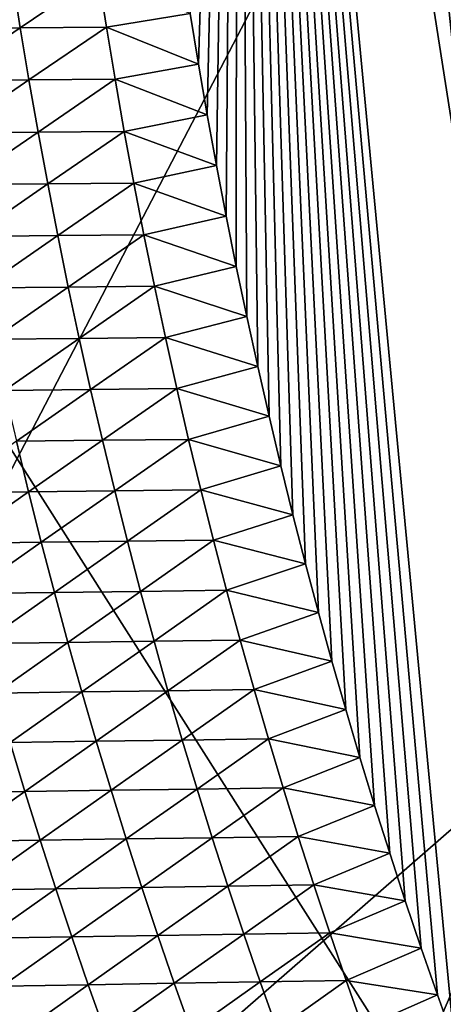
# Model space of a CAD drawing. Header units: metres. Extents: x -150 to 307, y -550 to 84.
# Tile 641 of 656: x 215.992 to 216.3, y -14.686 to -13.97. Entities that reach past the tile are written whole.
import ezdxf

# ---------------------------------------------------------------- set-up
doc = ezdxf.new("R2010")
doc.units = ezdxf.units.M
doc.layers.add('solid_26006363', color=7, linetype='CONTINUOUS')

msp = doc.modelspace()

# ---------------------------------------------------------------- linework, layer by layer
at = {"layer": 'solid_26006363'}
for points in [[(212.583496, -8.932452, 928.192139), (213.810318, -4.599802, 929.285156), (226.778427, -17.64673, 937.837463)], [(213.810318, -4.599802, 929.285156), (229.176407, -9.081716, 939.973938), (226.778427, -17.64673, 937.837463)], [(215.66008, -7.72686, 932.134583), (219.372223, -14.675209, 934.592712), (218.517365, -7.342853, 934.275696)], [(213.281723, -13.798385, 930.069397), (216.457001, -15.442907, 932.374939), (215.66008, -7.72686, 932.134583)], [(215.66008, -7.72686, 932.134583), (216.457001, -15.442907, 932.374939), (219.372223, -14.675209, 934.592712)], [(210.618164, -12.745977, 926.441101), (212.583496, -8.932452, 928.192139), (222.933762, -25.20709, 934.411987)], [(212.583496, -8.932452, 928.192139), (226.778427, -17.64673, 937.837463), (222.933762, -25.20709, 934.411987)], [(216.241806, -10.07048, 896.821106), (215.467926, -10.764429, 896.131592), (215.469208, -15.288159, 896.132751)], [(216.304916, -13.685145, 896.877319), (216.241806, -10.07048, 896.821106), (215.469208, -15.288159, 896.132751)], [(214.349335, -12.116174, 890.376892), (216.769913, -13.607531, 892.586243), (213.685349, -20.720245, 890.726135)], [(208.028534, -15.818749, 924.133789), (210.618164, -12.745977, 926.441101), (217.861282, -31.332376, 929.892578)], [(210.618164, -12.745977, 926.441101), (222.933762, -25.20709, 934.411987), (217.861282, -31.332376, 929.892578)], [(216.755325, -14.166502, 894.011658), (215.469208, -15.288159, 896.132751), (214.769409, -13.02481, 895.509277)], [(216.631058, -13.039243, 893.815308), (216.755325, -14.166502, 894.011658), (214.769409, -13.02481, 895.509277)], [(216.115967, -13.965224, 893.776611), (216.122055, -14.002168, 893.785339), (216.150314, -13.05, 893.724854)], [(216.122055, -14.002168, 893.785339), (216.128464, -14.039048, 893.794312), (216.150314, -13.05, 893.724854)], [(216.128464, -14.039048, 893.794312), (216.135178, -14.075851, 893.803589), (216.150314, -13.05, 893.724854)], [(216.135178, -14.075851, 893.803589), (216.142212, -14.112558, 893.81311), (216.150314, -13.05, 893.724854)], [(216.142212, -14.112558, 893.81311), (216.149536, -14.149155, 893.822937), (216.150314, -13.05, 893.724854)], [(216.149536, -14.149155, 893.822937), (216.157181, -14.185624, 893.833008), (216.150314, -13.05, 893.724854)], [(216.413315, -14.729657, 894.108032), (216.799789, -13.05, 892.956238), (216.150314, -13.05, 893.724854)], [(216.307861, -14.712916, 894.014526), (216.413315, -14.729657, 894.108032), (216.150314, -13.05, 893.724854)], [(216.295731, -14.678976, 894.000671), (216.307861, -14.712916, 894.014526), (216.150314, -13.05, 893.724854)], [(216.28389, -14.644823, 893.987061), (216.295731, -14.678976, 894.000671), (216.150314, -13.05, 893.724854)], [(216.272324, -14.610473, 893.973633), (216.28389, -14.644823, 893.987061), (216.150314, -13.05, 893.724854)], [(216.261063, -14.575934, 893.96051), (216.272324, -14.610473, 893.973633), (216.150314, -13.05, 893.724854)], [(216.250092, -14.541224, 893.947632), (216.261063, -14.575934, 893.96051), (216.150314, -13.05, 893.724854)], [(216.239426, -14.506351, 893.934998), (216.250092, -14.541224, 893.947632), (216.150314, -13.05, 893.724854)], [(216.229065, -14.471332, 893.922607), (216.239426, -14.506351, 893.934998), (216.150314, -13.05, 893.724854)], [(216.219025, -14.436175, 893.910522), (216.229065, -14.471332, 893.922607), (216.150314, -13.05, 893.724854)], [(216.20929, -14.400897, 893.898682), (216.219025, -14.436175, 893.910522), (216.150314, -13.05, 893.724854)], [(216.19986, -14.3655, 893.887085), (216.20929, -14.400897, 893.898682), (216.150314, -13.05, 893.724854)], [(216.19075, -14.329908, 893.875793), (216.19986, -14.3655, 893.887085), (216.150314, -13.05, 893.724854)], [(216.181915, -14.294108, 893.864685), (216.19075, -14.329908, 893.875793), (216.150314, -13.05, 893.724854)], [(216.17337, -14.258118, 893.853882), (216.181915, -14.294108, 893.864685), (216.150314, -13.05, 893.724854)], [(216.165131, -14.221951, 893.843323), (216.17337, -14.258118, 893.853882), (216.150314, -13.05, 893.724854)], [(216.157181, -14.185624, 893.833008), (216.165131, -14.221951, 893.843323), (216.150314, -13.05, 893.724854)], [(213.685349, -20.720245, 890.726135), (216.769913, -13.607531, 892.586243), (216.316513, -21.263317, 893.067932)], [(216.304916, -13.685145, 896.877319), (215.469208, -15.288159, 896.132751), (217.158554, -16.22534, 897.637939)], [(213.281723, -13.798385, 930.069397), (214.187408, -20.728474, 930.259583), (216.457001, -15.442907, 932.374939)], [(215.992477, -13.97563, 893.911987), (215.986465, -13.937532, 893.903259), (215.929825, -13.976074, 893.97876)], [(216.049133, -13.937119, 893.836548), (215.986465, -13.937532, 893.903259), (215.992477, -13.97563, 893.911987)], [(216.05513, -13.975184, 893.845215), (216.049133, -13.937119, 893.836548), (215.992477, -13.97563, 893.911987)], [(216.05513, -13.975184, 893.845215), (216.115967, -13.965224, 893.776611), (216.049133, -13.937119, 893.836548)], [(216.05513, -13.975184, 893.845215), (216.122055, -14.002168, 893.785339), (216.115967, -13.965224, 893.776611)], [(215.992477, -13.97563, 893.911987), (215.929825, -13.976074, 893.97876), (215.936157, -14.014088, 893.987793)], [(215.99881, -14.013613, 893.921021), (215.992477, -13.97563, 893.911987), (215.936157, -14.014088, 893.987793)], [(216.05513, -13.975184, 893.845215), (215.992477, -13.97563, 893.911987), (215.99881, -14.013613, 893.921021)], [(216.061462, -14.013137, 893.854248), (216.05513, -13.975184, 893.845215), (215.99881, -14.013613, 893.921021)], [(216.061462, -14.013137, 893.854248), (216.122055, -14.002168, 893.785339), (216.05513, -13.975184, 893.845215)], [(216.061462, -14.013137, 893.854248), (216.128464, -14.039048, 893.794312), (216.122055, -14.002168, 893.785339)], [(215.99881, -14.013613, 893.921021), (215.936157, -14.014088, 893.987793), (215.942825, -14.051979, 893.997131)], [(216.005478, -14.051473, 893.930359), (215.99881, -14.013613, 893.921021), (215.942825, -14.051979, 893.997131)], [(216.061462, -14.013137, 893.854248), (215.99881, -14.013613, 893.921021), (216.005478, -14.051473, 893.930359)], [(216.068115, -14.050965, 893.863525), (216.061462, -14.013137, 893.854248), (216.005478, -14.051473, 893.930359)], [(216.068115, -14.050965, 893.863525), (216.128464, -14.039048, 893.794312), (216.061462, -14.013137, 893.854248)], [(216.068115, -14.050965, 893.863525), (216.135178, -14.075851, 893.803589), (216.128464, -14.039048, 893.794312)], [(216.005478, -14.051473, 893.930359), (215.942825, -14.051979, 893.997131), (215.949814, -14.08974, 894.006714)], [(216.012466, -14.089202, 893.93988), (216.005478, -14.051473, 893.930359), (215.949814, -14.08974, 894.006714)], [(216.068115, -14.050965, 893.863525), (216.005478, -14.051473, 893.930359), (216.012466, -14.089202, 893.93988)], [(216.075104, -14.088664, 893.873108), (216.068115, -14.050965, 893.863525), (216.012466, -14.089202, 893.93988)], [(216.075104, -14.088664, 893.873108), (216.135178, -14.075851, 893.803589), (216.068115, -14.050965, 893.863525)], [(216.075104, -14.088664, 893.873108), (216.142212, -14.112558, 893.81311), (216.135178, -14.075851, 893.803589)], [(216.012466, -14.089202, 893.93988), (215.949814, -14.08974, 894.006714), (215.957138, -14.127362, 894.016541)], [(216.019775, -14.126794, 893.949768), (216.012466, -14.089202, 893.93988), (215.957138, -14.127362, 894.016541)], [(216.075104, -14.088664, 893.873108), (216.012466, -14.089202, 893.93988), (216.019775, -14.126794, 893.949768)], [(216.082413, -14.126225, 893.882996), (216.075104, -14.088664, 893.873108), (216.019775, -14.126794, 893.949768)], [(216.082413, -14.126225, 893.882996), (216.142212, -14.112558, 893.81311), (216.075104, -14.088664, 893.873108)], [(216.082413, -14.126225, 893.882996), (216.149536, -14.149155, 893.822937), (216.142212, -14.112558, 893.81311)], [(216.082413, -14.126225, 893.882996), (216.019775, -14.126794, 893.949768), (216.027405, -14.164241, 893.9599)], [(216.090042, -14.163641, 893.893127), (216.082413, -14.126225, 893.882996), (216.027405, -14.164241, 893.9599)], [(216.090042, -14.163641, 893.893127), (216.149536, -14.149155, 893.822937), (216.082413, -14.126225, 893.882996)], [(216.019775, -14.126794, 893.949768), (215.957138, -14.127362, 894.016541), (215.964783, -14.164841, 894.026733)], [(216.027405, -14.164241, 893.9599), (216.019775, -14.126794, 893.949768), (215.964783, -14.164841, 894.026733)], [(216.090042, -14.163641, 893.893127), (216.157181, -14.185624, 893.833008), (216.149536, -14.149155, 893.822937)], [(216.755325, -14.166502, 894.011658), (217.194595, -15.119746, 894.475952), (215.469208, -15.288159, 896.132751)], [(216.027405, -14.164241, 893.9599), (215.964783, -14.164841, 894.026733), (215.972748, -14.202167, 894.037109)], [(216.03537, -14.201536, 893.970337), (216.027405, -14.164241, 893.9599), (215.972748, -14.202167, 894.037109)], [(216.090042, -14.163641, 893.893127), (216.027405, -14.164241, 893.9599), (216.03537, -14.201536, 893.970337)], [(216.097992, -14.200906, 893.903503), (216.090042, -14.163641, 893.893127), (216.03537, -14.201536, 893.970337)], [(216.097992, -14.200906, 893.903503), (216.157181, -14.185624, 893.833008), (216.090042, -14.163641, 893.893127)], [(216.097992, -14.200906, 893.903503), (216.165131, -14.221951, 893.843323), (216.157181, -14.185624, 893.833008)], [(216.03537, -14.201536, 893.970337), (215.972748, -14.202167, 894.037109), (215.981018, -14.239334, 894.047791)], [(216.04364, -14.238672, 893.981018), (216.03537, -14.201536, 893.970337), (215.981018, -14.239334, 894.047791)], [(216.097992, -14.200906, 893.903503), (216.03537, -14.201536, 893.970337), (216.04364, -14.238672, 893.981018)], [(216.106262, -14.238011, 893.914185), (216.097992, -14.200906, 893.903503), (216.04364, -14.238672, 893.981018)], [(216.106262, -14.238011, 893.914185), (216.165131, -14.221951, 893.843323), (216.097992, -14.200906, 893.903503)], [(216.106262, -14.238011, 893.914185), (216.17337, -14.258118, 893.853882), (216.165131, -14.221951, 893.843323)], [(216.04364, -14.238672, 893.981018), (215.981018, -14.239334, 894.047791), (215.989624, -14.276335, 894.058777)], [(216.052231, -14.275643, 893.991943), (216.04364, -14.238672, 893.981018), (215.989624, -14.276335, 894.058777)], [(216.106262, -14.238011, 893.914185), (216.04364, -14.238672, 893.981018), (216.052231, -14.275643, 893.991943)], [(216.114838, -14.274952, 893.925171), (216.106262, -14.238011, 893.914185), (216.052231, -14.275643, 893.991943)], [(216.114838, -14.274952, 893.925171), (216.17337, -14.258118, 893.853882), (216.106262, -14.238011, 893.914185)], [(216.114838, -14.274952, 893.925171), (216.181915, -14.294108, 893.864685), (216.17337, -14.258118, 893.853882)], [(215.998535, -14.313164, 894.070007), (215.989624, -14.276335, 894.058777), (215.935928, -14.313885, 894.136841)], [(216.052231, -14.275643, 893.991943), (215.989624, -14.276335, 894.058777), (215.998535, -14.313164, 894.070007)], [(216.061127, -14.312442, 894.003174), (216.052231, -14.275643, 893.991943), (215.998535, -14.313164, 894.070007)], [(216.114838, -14.274952, 893.925171), (216.052231, -14.275643, 893.991943), (216.061127, -14.312442, 894.003174)], [(216.123734, -14.31172, 893.93634), (216.114838, -14.274952, 893.925171), (216.061127, -14.312442, 894.003174)], [(216.123734, -14.31172, 893.93634), (216.181915, -14.294108, 893.864685), (216.114838, -14.274952, 893.925171)], [(216.123734, -14.31172, 893.93634), (216.19075, -14.329908, 893.875793), (216.181915, -14.294108, 893.864685)], [(216.123734, -14.31172, 893.93634), (216.061127, -14.312442, 894.003174), (216.070343, -14.34906, 894.014648)], [(216.13295, -14.348308, 893.947815), (216.123734, -14.31172, 893.93634), (216.070343, -14.34906, 894.014648)], [(216.13295, -14.348308, 893.947815), (216.19075, -14.329908, 893.875793), (216.123734, -14.31172, 893.93634)], [(215.998535, -14.313164, 894.070007), (215.935928, -14.313885, 894.136841), (215.945145, -14.350563, 894.148315)], [(216.007751, -14.349812, 894.081482), (215.998535, -14.313164, 894.070007), (215.945145, -14.350563, 894.148315)], [(216.061127, -14.312442, 894.003174), (215.998535, -14.313164, 894.070007), (216.007751, -14.349812, 894.081482)], [(216.070343, -14.34906, 894.014648), (216.061127, -14.312442, 894.003174), (216.007751, -14.349812, 894.081482)], [(216.13295, -14.348308, 893.947815), (216.19986, -14.3655, 893.887085), (216.19075, -14.329908, 893.875793)], [(216.007751, -14.349812, 894.081482), (215.945145, -14.350563, 894.148315), (215.954697, -14.387055, 894.160095)], [(216.017273, -14.386273, 894.093262), (216.007751, -14.349812, 894.081482), (215.954697, -14.387055, 894.160095)], [(216.070343, -14.34906, 894.014648), (216.007751, -14.349812, 894.081482), (216.017273, -14.386273, 894.093262)], [(216.079865, -14.385491, 894.026428), (216.070343, -14.34906, 894.014648), (216.017273, -14.386273, 894.093262)], [(216.13295, -14.348308, 893.947815), (216.070343, -14.34906, 894.014648), (216.079865, -14.385491, 894.026428)], [(216.142456, -14.384708, 893.959595), (216.13295, -14.348308, 893.947815), (216.079865, -14.385491, 894.026428)], [(216.142456, -14.384708, 893.959595), (216.19986, -14.3655, 893.887085), (216.13295, -14.348308, 893.947815)], [(216.142456, -14.384708, 893.959595), (216.20929, -14.400897, 893.898682), (216.19986, -14.3655, 893.887085)], [(216.017273, -14.386273, 894.093262), (215.954697, -14.387055, 894.160095), (215.964539, -14.423352, 894.172119)], [(216.027115, -14.422541, 894.105225), (216.017273, -14.386273, 894.093262), (215.964539, -14.423352, 894.172119)], [(216.079865, -14.385491, 894.026428), (216.017273, -14.386273, 894.093262), (216.027115, -14.422541, 894.105225)], [(216.089706, -14.421728, 894.038391), (216.079865, -14.385491, 894.026428), (216.027115, -14.422541, 894.105225)], [(216.142456, -14.384708, 893.959595), (216.079865, -14.385491, 894.026428), (216.089706, -14.421728, 894.038391)], [(216.152283, -14.420917, 893.971558), (216.142456, -14.384708, 893.959595), (216.089706, -14.421728, 894.038391)], [(216.152283, -14.420917, 893.971558), (216.20929, -14.400897, 893.898682), (216.142456, -14.384708, 893.959595)], [(216.152283, -14.420917, 893.971558), (216.219025, -14.436175, 893.910522), (216.20929, -14.400897, 893.898682)], [(216.027115, -14.422541, 894.105225), (215.964539, -14.423352, 894.172119), (215.974686, -14.459448, 894.184387)], [(216.037262, -14.458607, 894.117493), (216.027115, -14.422541, 894.105225), (215.974686, -14.459448, 894.184387)], [(216.089706, -14.421728, 894.038391), (216.027115, -14.422541, 894.105225), (216.037262, -14.458607, 894.117493)], [(216.099838, -14.457765, 894.050659), (216.089706, -14.421728, 894.038391), (216.037262, -14.458607, 894.117493)], [(216.152283, -14.420917, 893.971558), (216.089706, -14.421728, 894.038391), (216.099838, -14.457765, 894.050659)], [(216.162415, -14.456923, 893.983826), (216.152283, -14.420917, 893.971558), (216.099838, -14.457765, 894.050659)], [(216.162415, -14.456923, 893.983826), (216.219025, -14.436175, 893.910522), (216.152283, -14.420917, 893.971558)], [(216.162415, -14.456923, 893.983826), (216.229065, -14.471332, 893.922607), (216.219025, -14.436175, 893.910522)], [(216.037262, -14.458607, 894.117493), (215.974686, -14.459448, 894.184387), (215.985138, -14.495336, 894.196899)], [(216.047699, -14.494465, 894.130005), (216.037262, -14.458607, 894.117493), (215.985138, -14.495336, 894.196899)], [(216.099838, -14.457765, 894.050659), (216.037262, -14.458607, 894.117493), (216.047699, -14.494465, 894.130005)], [(216.110275, -14.493593, 894.063171), (216.099838, -14.457765, 894.050659), (216.047699, -14.494465, 894.130005)], [(216.162415, -14.456923, 893.983826), (216.099838, -14.457765, 894.050659), (216.110275, -14.493593, 894.063171)], [(216.172836, -14.492722, 893.996338), (216.162415, -14.456923, 893.983826), (216.110275, -14.493593, 894.063171)], [(216.172836, -14.492722, 893.996338), (216.229065, -14.471332, 893.922607), (216.162415, -14.456923, 893.983826)], [(216.172836, -14.492722, 893.996338), (216.239426, -14.506351, 893.934998), (216.229065, -14.471332, 893.922607)], [(215.995895, -14.531009, 894.209656), (215.985138, -14.495336, 894.196899), (215.933334, -14.531909, 894.27655)], [(216.047699, -14.494465, 894.130005), (215.985138, -14.495336, 894.196899), (215.995895, -14.531009, 894.209656)], [(216.058456, -14.530108, 894.142822), (216.047699, -14.494465, 894.130005), (215.995895, -14.531009, 894.209656)], [(216.110275, -14.493593, 894.063171), (216.047699, -14.494465, 894.130005), (216.058456, -14.530108, 894.142822)], [(216.121002, -14.529207, 894.075928), (216.110275, -14.493593, 894.063171), (216.058456, -14.530108, 894.142822)], [(216.172836, -14.492722, 893.996338), (216.110275, -14.493593, 894.063171), (216.121002, -14.529207, 894.075928)], [(216.183563, -14.528307, 894.009033), (216.172836, -14.492722, 893.996338), (216.121002, -14.529207, 894.075928)], [(216.183563, -14.528307, 894.009033), (216.239426, -14.506351, 893.934998), (216.172836, -14.492722, 893.996338)], [(216.183563, -14.528307, 894.009033), (216.250092, -14.541224, 893.947632), (216.239426, -14.506351, 893.934998)], [(215.995895, -14.531009, 894.209656), (215.933334, -14.531909, 894.27655), (215.944397, -14.567393, 894.289551)], [(216.006943, -14.566463, 894.222717), (215.995895, -14.531009, 894.209656), (215.944397, -14.567393, 894.289551)], [(216.058456, -14.530108, 894.142822), (215.995895, -14.531009, 894.209656), (216.006943, -14.566463, 894.222717)], [(216.069489, -14.565534, 894.155823), (216.058456, -14.530108, 894.142822), (216.006943, -14.566463, 894.222717)], [(216.121002, -14.529207, 894.075928), (216.058456, -14.530108, 894.142822), (216.069489, -14.565534, 894.155823)], [(216.13205, -14.564604, 894.088928), (216.121002, -14.529207, 894.075928), (216.069489, -14.565534, 894.155823)], [(216.183563, -14.528307, 894.009033), (216.121002, -14.529207, 894.075928), (216.13205, -14.564604, 894.088928)], [(216.194595, -14.563674, 894.022034), (216.183563, -14.528307, 894.009033), (216.13205, -14.564604, 894.088928)], [(216.194595, -14.563674, 894.022034), (216.250092, -14.541224, 893.947632), (216.183563, -14.528307, 894.009033)], [(216.194595, -14.563674, 894.022034), (216.261063, -14.575934, 893.96051), (216.250092, -14.541224, 893.947632)], [(216.006943, -14.566463, 894.222717), (215.944397, -14.567393, 894.289551), (215.955765, -14.602658, 894.302856)], [(216.018295, -14.601699, 894.235962), (216.006943, -14.566463, 894.222717), (215.955765, -14.602658, 894.302856)], [(216.069489, -14.565534, 894.155823), (216.006943, -14.566463, 894.222717), (216.018295, -14.601699, 894.235962)], [(216.080841, -14.60074, 894.169067), (216.069489, -14.565534, 894.155823), (216.018295, -14.601699, 894.235962)], [(216.13205, -14.564604, 894.088928), (216.069489, -14.565534, 894.155823), (216.080841, -14.60074, 894.169067)], [(216.143372, -14.599781, 894.102173), (216.13205, -14.564604, 894.088928), (216.080841, -14.60074, 894.169067)], [(216.194595, -14.563674, 894.022034), (216.13205, -14.564604, 894.088928), (216.143372, -14.599781, 894.102173)], [(216.205917, -14.598822, 894.035339), (216.194595, -14.563674, 894.022034), (216.143372, -14.599781, 894.102173)], [(216.205917, -14.598822, 894.035339), (216.261063, -14.575934, 893.96051), (216.194595, -14.563674, 894.022034)], [(216.205917, -14.598822, 894.035339), (216.272324, -14.610473, 893.973633), (216.261063, -14.575934, 893.96051)], [(216.018295, -14.601699, 894.235962), (215.955765, -14.602658, 894.302856), (215.967422, -14.6377, 894.316345)], [(216.029953, -14.636713, 894.249451), (216.018295, -14.601699, 894.235962), (215.967422, -14.6377, 894.316345)], [(216.080841, -14.60074, 894.169067), (216.018295, -14.601699, 894.235962), (216.029953, -14.636713, 894.249451)], [(216.092468, -14.635725, 894.182617), (216.080841, -14.60074, 894.169067), (216.029953, -14.636713, 894.249451)], [(216.143372, -14.599781, 894.102173), (216.080841, -14.60074, 894.169067), (216.092468, -14.635725, 894.182617)], [(216.154999, -14.634737, 894.115723), (216.143372, -14.599781, 894.102173), (216.092468, -14.635725, 894.182617)], [(216.205917, -14.598822, 894.035339), (216.143372, -14.599781, 894.102173), (216.154999, -14.634737, 894.115723)], [(216.217529, -14.633749, 894.048828), (216.205917, -14.598822, 894.035339), (216.154999, -14.634737, 894.115723)], [(216.217529, -14.633749, 894.048828), (216.272324, -14.610473, 893.973633), (216.205917, -14.598822, 894.035339)], [(216.217529, -14.633749, 894.048828), (216.28389, -14.644823, 893.987061), (216.272324, -14.610473, 893.973633)], [(216.217529, -14.633749, 894.048828), (216.154999, -14.634737, 894.115723), (216.166931, -14.669471, 894.129456)], [(216.229446, -14.668454, 894.062561), (216.217529, -14.633749, 894.048828), (216.166931, -14.669471, 894.129456)], [(216.229446, -14.668454, 894.062561), (216.28389, -14.644823, 893.987061), (216.217529, -14.633749, 894.048828)], [(216.029953, -14.636713, 894.249451), (215.967422, -14.6377, 894.316345), (215.97937, -14.67252, 894.330139)], [(216.041885, -14.671504, 894.263245), (216.029953, -14.636713, 894.249451), (215.97937, -14.67252, 894.330139)], [(216.092468, -14.635725, 894.182617), (216.029953, -14.636713, 894.249451), (216.041885, -14.671504, 894.263245)], [(216.104401, -14.670487, 894.19635), (216.092468, -14.635725, 894.182617), (216.041885, -14.671504, 894.263245)], [(216.154999, -14.634737, 894.115723), (216.092468, -14.635725, 894.182617), (216.104401, -14.670487, 894.19635)], [(216.166931, -14.669471, 894.129456), (216.154999, -14.634737, 894.115723), (216.104401, -14.670487, 894.19635)], [(216.229446, -14.668454, 894.062561), (216.295731, -14.678976, 894.000671), (216.28389, -14.644823, 893.987061)], [(216.166931, -14.669471, 894.129456), (216.104401, -14.670487, 894.19635), (216.116638, -14.705025, 894.210327)], [(216.179138, -14.703979, 894.143433), (216.166931, -14.669471, 894.129456), (216.116638, -14.705025, 894.210327)], [(216.229446, -14.668454, 894.062561), (216.166931, -14.669471, 894.129456), (216.179138, -14.703979, 894.143433)], [(216.241653, -14.702935, 894.076538), (216.229446, -14.668454, 894.062561), (216.179138, -14.703979, 894.143433)], [(216.241653, -14.702935, 894.076538), (216.295731, -14.678976, 894.000671), (216.229446, -14.668454, 894.062561)], [(216.041885, -14.671504, 894.263245), (215.97937, -14.67252, 894.330139), (215.991623, -14.707114, 894.344177)], [(216.054123, -14.70607, 894.277283), (216.041885, -14.671504, 894.263245), (215.991623, -14.707114, 894.344177)], [(216.104401, -14.670487, 894.19635), (216.041885, -14.671504, 894.263245), (216.054123, -14.70607, 894.277283)], [(216.116638, -14.705025, 894.210327), (216.104401, -14.670487, 894.19635), (216.054123, -14.70607, 894.277283)], [(216.241653, -14.702935, 894.076538), (216.307861, -14.712916, 894.014526), (216.295731, -14.678976, 894.000671)]]:
    msp.add_3dface(points, dxfattribs=at)

doc.saveas('drawing.dxf')
